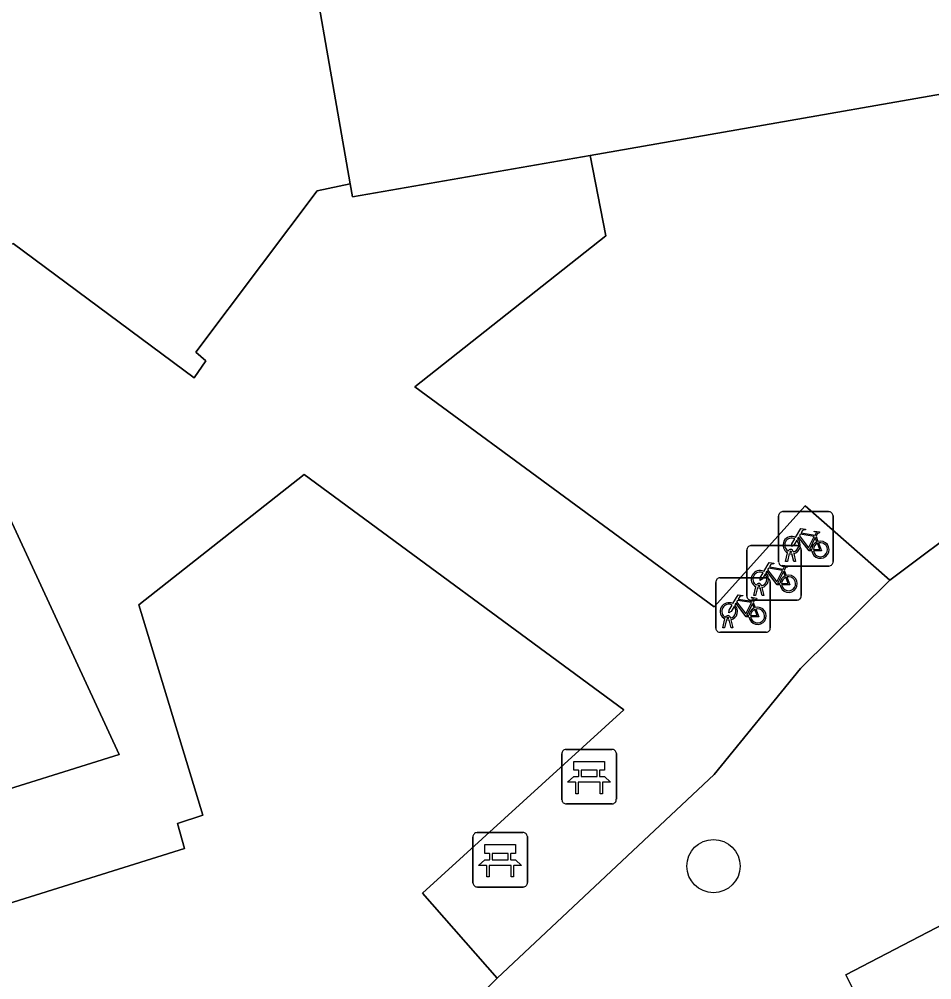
# Model space of a CAD drawing. Extents: x 162879 to 165540, y 384011 to 385181.
# Drawn here: x 164066.28 to 164083.04, y 384483.17 to 384500.81 of the extents above; entities that cross this region are included whole.
import ezdxf

# ---------------------------------------------------------------- set-up
doc = ezdxf.new("R2010")
doc.units = 0
for name, color, linetype in [('IMGEO_Bank', 7, 'Continuous'), ('IMGEO_Boom', 7, 'Continuous'), ('IMGEO_Erf', 7, 'Continuous'), ('IMGEO_Fietsenrek', 7, 'Continuous'), ('IMGEO_Pand', 7, 'Continuous'), ('IMGEO_Parkeervlak_open', 7, 'Continuous'), ('IMGEO_Rijbaan_lokaal_gesloten', 7, 'Continuous'), ('IMGEO_Rijbaan_lokaal_open', 7, 'Continuous'), ('IMGEO_Voetpad_open', 7, 'Continuous')]:
    doc.layers.add(name, color=color, linetype=linetype)

msp = doc.modelspace()

# ---------------------------------------------------------------- linework, layer by layer
at = {"layer": 'IMGEO_Bank'}
for p, q in [((164076.251, 384486.475), (164076.251, 384487.316)), ((164076.251, 384487.316), (164076.251, 384486.475)), ((164076.326, 384487.4), (164077.167, 384487.4)), ((164077.167, 384487.4), (164076.326, 384487.4)), ((164077.251, 384487.325), (164077.251, 384486.484)), ((164077.251, 384486.484), (164077.251, 384487.325)), ((164076.56, 384486.906), (164076.56, 384487.012)), ((164076.604, 384487.012), (164076.604, 384486.906)), ((164076.892, 384487.018), (164076.61, 384487.018)), ((164076.898, 384486.906), (164076.898, 384487.012)), ((164076.942, 384487.012), (164076.942, 384486.906)), ((164076.948, 384486.798), (164076.555, 384486.798)), ((164076.61, 384486.9), (164076.892, 384486.9)), ((164077.176, 384486.4), (164076.335, 384486.4)), ((164076.335, 384486.4), (164077.176, 384486.4)), ((164074.692, 384485.872), (164075.533, 384485.872)), ((164075.533, 384485.872), (164074.692, 384485.872)), ((164074.617, 384484.947), (164074.617, 384485.788)), ((164074.617, 384485.788), (164074.617, 384484.947)), ((164075.617, 384485.797), (164075.617, 384484.956)), ((164075.617, 384484.956), (164075.617, 384485.797)), ((164074.926, 384485.378), (164074.926, 384485.484)), ((164074.97, 384485.484), (164074.97, 384485.378)), ((164075.258, 384485.49), (164074.976, 384485.49)), ((164074.976, 384485.372), (164075.258, 384485.372)), ((164075.264, 384485.378), (164075.264, 384485.484)), ((164075.308, 384485.484), (164075.308, 384485.378)), ((164075.314, 384485.27), (164074.921, 384485.27)), ((164075.542, 384484.872), (164074.701, 384484.872)), ((164074.701, 384484.872), (164075.542, 384484.872))]:
    msp.add_line(p, q, dxfattribs=at)
for points in [[(164076.554, 384487.018), (164076.468, 384487.018), (164076.468, 384487.179), (164077.031, 384487.179), (164077.031, 384487.018), (164076.948, 384487.018)], [(164076.498, 384486.798), (164076.356, 384486.798), (164076.468, 384486.9), (164076.554, 384486.9)], [(164076.548, 384486.791), (164076.548, 384486.584), (164076.505, 384486.584), (164076.505, 384486.791)], [(164076.948, 384486.9), (164077.031, 384486.9), (164077.143, 384486.798), (164077.004, 384486.798)], [(164076.998, 384486.791), (164076.998, 384486.584), (164076.954, 384486.584), (164076.954, 384486.791)], [(164074.92, 384485.49), (164074.834, 384485.49), (164074.834, 384485.651), (164075.397, 384485.651), (164075.397, 384485.49), (164075.314, 384485.49)], [(164074.864, 384485.27), (164074.722, 384485.27), (164074.834, 384485.372), (164074.92, 384485.372)], [(164075.314, 384485.372), (164075.397, 384485.372), (164075.509, 384485.27), (164075.37, 384485.27)], [(164074.914, 384485.263), (164074.914, 384485.056), (164074.871, 384485.056), (164074.871, 384485.263)], [(164075.364, 384485.263), (164075.364, 384485.056), (164075.32, 384485.056), (164075.32, 384485.263)]]:
    msp.add_lwpolyline(points, dxfattribs=at)
for centre, radius, start, end in [((164076.329, 384487.322), 0.0779, 92.4484, 184.2845), ((164076.329, 384487.322), 0.0779, 92.4484, 184.2845), ((164077.173, 384487.322), 0.0779, 2.4484, 94.2845), ((164077.173, 384487.322), 0.0779, 2.4484, 94.2845), ((164076.553, 384487.011), 0.00671, 2.8957, 87.1043), ((164076.61, 384487.011), 0.00671, 92.8957, 177.1043), ((164076.892, 384487.011), 0.00671, 2.8957, 87.1043), ((164076.949, 384487.011), 0.00671, 92.8957, 177.1043), ((164076.498, 384486.791), 0.00671, 2.8957, 87.1043), ((164076.555, 384486.791), 0.00671, 92.8957, 177.1043), ((164076.553, 384486.907), 0.00671, 272.8957, 357.1043), ((164076.61, 384486.907), 0.00671, 182.8957, 267.1043), ((164076.892, 384486.907), 0.00671, 272.8957, 357.1043), ((164076.949, 384486.907), 0.00671, 182.8957, 267.1043), ((164076.947, 384486.791), 0.00671, 2.8957, 87.1043), ((164077.004, 384486.791), 0.00671, 92.8957, 177.1043), ((164076.329, 384486.478), 0.0779, 182.4484, 274.2845), ((164076.329, 384486.478), 0.0779, 182.4484, 274.2845), ((164077.173, 384486.478), 0.0779, 272.4484, 4.2845), ((164077.173, 384486.478), 0.0779, 272.4484, 4.2845), ((164074.695, 384485.794), 0.0779, 92.4484, 184.2845), ((164074.695, 384485.794), 0.0779, 92.4484, 184.2845), ((164075.539, 384485.794), 0.0779, 2.4484, 94.2845), ((164075.539, 384485.794), 0.0779, 2.4484, 94.2845), ((164074.919, 384485.483), 0.00671, 2.8957, 87.1043), ((164074.919, 384485.379), 0.00671, 272.8957, 357.1043), ((164074.976, 384485.483), 0.00671, 92.8957, 177.1043), ((164074.976, 384485.379), 0.00671, 182.8957, 267.1043), ((164075.258, 384485.483), 0.00671, 2.8957, 87.1043), ((164075.258, 384485.379), 0.00671, 272.8957, 357.1043), ((164075.315, 384485.483), 0.00671, 92.8957, 177.1043), ((164075.315, 384485.379), 0.00671, 182.8957, 267.1043), ((164074.864, 384485.263), 0.00671, 2.8957, 87.1043), ((164074.921, 384485.263), 0.00671, 92.8957, 177.1043), ((164075.313, 384485.263), 0.00671, 2.8957, 87.1043), ((164075.37, 384485.263), 0.00671, 92.8957, 177.1043), ((164074.695, 384484.95), 0.0779, 182.4484, 274.2845), ((164074.695, 384484.95), 0.0779, 182.4484, 274.2845), ((164075.539, 384484.95), 0.0779, 272.4484, 4.2845), ((164075.539, 384484.95), 0.0779, 272.4484, 4.2845)]:
    msp.add_arc(centre, radius, start, end, dxfattribs=at)
at = {"layer": 'IMGEO_Boom'}
msp.add_circle((164079.035, 384485.256), 0.489, dxfattribs=at)
at = {"layer": 'IMGEO_Erf'}
for points in [[(164099.846, 384499.31), (164099.728, 384500), (164096.988, 384516.038), (164096.451, 384515.965), (164098.837, 384502.169), (164086.427, 384500), (164076.77, 384498.312), (164077.06, 384496.833), (164073.548, 384494.062), (164079.048, 384490.02), (164080.722, 384491.873), (164082.275, 384490.508), (164083.808, 384491.663)], [(164075.059, 384483.197), (164073.692, 384484.761), (164077.391, 384488.124), (164071.515, 384492.449), (164068.483, 384490.058), (164069.655, 384486.192), (164069.193, 384486.039), (164069.32, 384485.578), (164065.977, 384484.533), (164065.378, 384486.451), (164059.412, 384484.592), (164050.462, 384484.232), (164041.668, 384486.233), (164033.747, 384490.379), (164023.311, 384500), (164022.729, 384500.537), (164017.458, 384503.291)]]:
    msp.add_lwpolyline(points, dxfattribs=at)
msp.add_arc((164059.603, 384498.714), 21.902, 294.8915, 314.8877, dxfattribs=at)
at = {"layer": 'IMGEO_Fietsenrek'}
for p, q in [((164080.231, 384490.843), (164080.231, 384491.684)), ((164080.231, 384491.684), (164080.231, 384490.843)), ((164080.306, 384491.768), (164081.147, 384491.768)), ((164081.147, 384491.768), (164080.306, 384491.768)), ((164081.231, 384491.693), (164081.231, 384490.852)), ((164081.231, 384490.852), (164081.231, 384491.693)), ((164080.918, 384491.317), (164080.954, 384491.222)), ((164079.648, 384490.218), (164079.648, 384491.059)), ((164079.648, 384491.059), (164079.648, 384490.218)), ((164079.723, 384491.143), (164080.564, 384491.143)), ((164080.564, 384491.143), (164079.723, 384491.143)), ((164080.358, 384490.852), (164080.397, 384491.012)), ((164080.427, 384491), (164080.392, 384490.852)), ((164080.469, 384491.024), (164080.468, 384491.028)), ((164080.51, 384490.852), (164080.476, 384490.994)), ((164080.5, 384491.035), (164080.501, 384491.028)), ((164080.508, 384490.998), (164080.543, 384490.852)), ((164080.648, 384491.068), (164080.648, 384490.227)), ((164080.648, 384490.227), (164080.648, 384491.068)), ((164080.392, 384490.852), (164080.358, 384490.852)), ((164080.543, 384490.852), (164080.51, 384490.852)), ((164081.156, 384490.768), (164080.315, 384490.768)), ((164080.315, 384490.768), (164081.156, 384490.768)), ((164080.335, 384490.692), (164080.371, 384490.597)), ((164079.078, 384489.627), (164079.078, 384490.468)), ((164079.078, 384490.468), (164079.078, 384489.627)), ((164079.153, 384490.552), (164079.994, 384490.552)), ((164079.994, 384490.552), (164079.153, 384490.552)), ((164080.078, 384490.477), (164080.078, 384489.636)), ((164080.078, 384489.636), (164080.078, 384490.477)), ((164079.775, 384490.227), (164079.814, 384490.387)), ((164079.844, 384490.375), (164079.809, 384490.227)), ((164079.886, 384490.399), (164079.885, 384490.403)), ((164079.927, 384490.227), (164079.893, 384490.369)), ((164079.917, 384490.41), (164079.918, 384490.403)), ((164079.925, 384490.373), (164079.96, 384490.227)), ((164080.573, 384490.143), (164079.732, 384490.143)), ((164079.732, 384490.143), (164080.573, 384490.143)), ((164079.765, 384490.101), (164079.801, 384490.006)), ((164079.809, 384490.227), (164079.775, 384490.227)), ((164079.96, 384490.227), (164079.927, 384490.227)), ((164079.205, 384489.636), (164079.244, 384489.796)), ((164079.274, 384489.784), (164079.239, 384489.636)), ((164079.316, 384489.808), (164079.315, 384489.812)), ((164079.357, 384489.636), (164079.323, 384489.778)), ((164079.347, 384489.819), (164079.348, 384489.812)), ((164079.355, 384489.782), (164079.39, 384489.636)), ((164079.239, 384489.636), (164079.205, 384489.636)), ((164079.39, 384489.636), (164079.357, 384489.636)), ((164080.003, 384489.552), (164079.162, 384489.552)), ((164079.162, 384489.552), (164080.003, 384489.552))]:
    msp.add_line(p, q, dxfattribs=at)
for points in [[(164080.544, 384491.294), (164080.639, 384491.458), (164080.725, 384491.444), (164080.727, 384491.435), (164080.671, 384491.424), (164080.644, 384491.379), (164080.9, 384491.338)], [(164080.887, 384491.313), (164080.63, 384491.354), (164080.613, 384491.325), (164080.78, 384491.105), (164080.887, 384491.313)], [(164080.9, 384491.338), (164080.925, 384491.387), (164080.919, 384491.391), (164080.896, 384491.395), (164080.884, 384491.402), (164080.883, 384491.405), (164080.885, 384491.41), (164080.98, 384491.395), (164080.982, 384491.385), (164080.972, 384491.372), (164080.96, 384491.366), (164080.946, 384491.372), (164080.918, 384491.317)], [(164080.565, 384491.242), (164080.513, 384491.152), (164080.473, 384491.127), (164080.474, 384491.174), (164080.529, 384491.268)], [(164080.84, 384491.05), (164080.79, 384491.05), (164080.599, 384491.301), (164080.58, 384491.269)], [(164080.935, 384491.215), (164080.905, 384491.292), (164080.796, 384491.074), (164080.839, 384491.074)], [(164080.869, 384491.074), (164080.989, 384491.073), (164080.945, 384491.187)], [(164080.965, 384491.194), (164081.02, 384491.049), (164080.87, 384491.049)], [(164079.961, 384490.669), (164080.056, 384490.833), (164080.142, 384490.819), (164080.144, 384490.81), (164080.088, 384490.799), (164080.061, 384490.754), (164080.317, 384490.713)], [(164079.982, 384490.617), (164079.93, 384490.527), (164079.89, 384490.502), (164079.891, 384490.549), (164079.946, 384490.643)], [(164080.257, 384490.425), (164080.207, 384490.425), (164080.016, 384490.676), (164079.997, 384490.644)], [(164080.304, 384490.688), (164080.047, 384490.729), (164080.03, 384490.7), (164080.197, 384490.48), (164080.304, 384490.688)], [(164080.352, 384490.59), (164080.322, 384490.667), (164080.213, 384490.449), (164080.256, 384490.449)], [(164080.317, 384490.713), (164080.342, 384490.762), (164080.336, 384490.766), (164080.313, 384490.77), (164080.301, 384490.777), (164080.3, 384490.78), (164080.302, 384490.785), (164080.397, 384490.77), (164080.399, 384490.76), (164080.389, 384490.747), (164080.377, 384490.741), (164080.363, 384490.747), (164080.335, 384490.692)], [(164080.286, 384490.449), (164080.406, 384490.448), (164080.362, 384490.562)], [(164080.382, 384490.569), (164080.437, 384490.424), (164080.287, 384490.424)], [(164079.391, 384490.078), (164079.486, 384490.242), (164079.572, 384490.228), (164079.574, 384490.219), (164079.518, 384490.208), (164079.491, 384490.163), (164079.747, 384490.122)], [(164079.734, 384490.097), (164079.477, 384490.138), (164079.46, 384490.109), (164079.627, 384489.889), (164079.734, 384490.097)], [(164079.747, 384490.122), (164079.772, 384490.171), (164079.766, 384490.175), (164079.743, 384490.179), (164079.731, 384490.186), (164079.73, 384490.189), (164079.732, 384490.194), (164079.827, 384490.179), (164079.829, 384490.169), (164079.819, 384490.156), (164079.807, 384490.15), (164079.793, 384490.156), (164079.765, 384490.101)], [(164079.412, 384490.026), (164079.36, 384489.936), (164079.32, 384489.911), (164079.321, 384489.958), (164079.376, 384490.052)], [(164079.687, 384489.834), (164079.637, 384489.834), (164079.446, 384490.085), (164079.427, 384490.053)], [(164079.782, 384489.999), (164079.752, 384490.076), (164079.643, 384489.858), (164079.686, 384489.858)], [(164079.716, 384489.858), (164079.836, 384489.857), (164079.792, 384489.971)], [(164079.812, 384489.978), (164079.867, 384489.833), (164079.717, 384489.833)]]:
    msp.add_lwpolyline(points, dxfattribs=at)
for centre, radius, start, end in [((164080.309, 384491.69), 0.0779, 92.4484, 184.2845), ((164080.309, 384491.69), 0.0779, 92.4484, 184.2845), ((164081.153, 384491.69), 0.0779, 2.4484, 94.2845), ((164081.153, 384491.69), 0.0779, 2.4484, 94.2845), ((164080.471, 384491.153), 0.159, 62.6766, 242.1369), ((164080.471, 384491.153), 0.129, 63.3192, 238.903), ((164080.471, 384491.153), 0.129, 283.6043, 43.4302), ((164080.471, 384491.153), 0.159, 283.5766, 46.6042), ((164080.998, 384491.069), 0.159, 113.3408, 178.3217), ((164080.998, 384491.069), 0.159, 187.0065, 105.7708), ((164080.998, 384491.069), 0.129, 113.923, 177.9556), ((164080.998, 384491.069), 0.129, 188.6715, 104.5883), ((164079.726, 384491.065), 0.0779, 92.4484, 184.2845), ((164079.726, 384491.065), 0.0779, 92.4484, 184.2845), ((164080.451, 384491.024), 0.0499, 12.8025, 158.6934), ((164080.471, 384491.153), 0.159, 253.9967, 271.7867), ((164080.451, 384491.024), 0.0174, 12.8025, 163.4502), ((164080.471, 384491.153), 0.129, 253.415, 269.0204), ((164080.57, 384491.065), 0.0779, 2.4484, 94.2845), ((164080.57, 384491.065), 0.0779, 2.4484, 94.2845), ((164080.309, 384490.846), 0.0779, 182.4484, 274.2845), ((164080.309, 384490.846), 0.0779, 182.4484, 274.2845), ((164081.153, 384490.846), 0.0779, 272.4484, 4.2845), ((164081.153, 384490.846), 0.0779, 272.4484, 4.2845), ((164079.888, 384490.528), 0.159, 62.6766, 242.1369), ((164079.888, 384490.528), 0.129, 63.3192, 238.903), ((164079.888, 384490.528), 0.159, 283.5766, 46.6042), ((164079.156, 384490.474), 0.0779, 92.4484, 184.2845), ((164079.156, 384490.474), 0.0779, 92.4484, 184.2845), ((164079.868, 384490.399), 0.0499, 12.8025, 158.6934), ((164079.888, 384490.528), 0.129, 283.6043, 43.4302), ((164080, 384490.474), 0.0779, 2.4484, 94.2845), ((164080, 384490.474), 0.0779, 2.4484, 94.2845), ((164080.415, 384490.444), 0.159, 113.3408, 178.3217), ((164080.415, 384490.444), 0.159, 187.0065, 105.7708), ((164080.415, 384490.444), 0.129, 113.923, 177.9556), ((164080.415, 384490.444), 0.129, 188.6715, 104.5883), ((164079.888, 384490.528), 0.159, 253.9967, 271.7867), ((164079.868, 384490.399), 0.0174, 12.8025, 163.4502), ((164079.888, 384490.528), 0.129, 253.415, 269.0204), ((164079.318, 384489.937), 0.159, 62.6766, 242.1369), ((164079.726, 384490.221), 0.0779, 182.4484, 274.2845), ((164079.726, 384490.221), 0.0779, 182.4484, 274.2845), ((164080.57, 384490.221), 0.0779, 272.4484, 4.2845), ((164080.57, 384490.221), 0.0779, 272.4484, 4.2845), ((164079.318, 384489.937), 0.129, 63.3192, 238.903), ((164079.318, 384489.937), 0.129, 283.6043, 43.4302), ((164079.318, 384489.937), 0.159, 283.5766, 46.6042), ((164079.845, 384489.853), 0.159, 113.3408, 178.3217), ((164079.845, 384489.853), 0.159, 187.0065, 105.7708), ((164079.845, 384489.853), 0.129, 113.923, 177.9556), ((164079.845, 384489.853), 0.129, 188.6715, 104.5883), ((164079.298, 384489.808), 0.0499, 12.8025, 158.6934), ((164079.318, 384489.937), 0.159, 253.9967, 271.7867), ((164079.298, 384489.808), 0.0174, 12.8025, 163.4502), ((164079.318, 384489.937), 0.129, 253.415, 269.0204), ((164079.156, 384489.63), 0.0779, 182.4484, 274.2845), ((164079.156, 384489.63), 0.0779, 182.4484, 274.2845), ((164080, 384489.63), 0.0779, 272.4484, 4.2845), ((164080, 384489.63), 0.0779, 272.4484, 4.2845)]:
    msp.add_arc(centre, radius, start, end, dxfattribs=at)
at = {"layer": 'IMGEO_Pand'}
for points in [[(164016.214, 384517.208), (164012.723, 384517.977), (164012.654, 384517.699), (164011.47, 384504.631), (164017.458, 384503.291), (164022.729, 384500.537), (164023.311, 384500), (164033.747, 384490.379), (164041.668, 384486.233), (164050.462, 384484.232), (164059.412, 384484.592), (164065.378, 384486.451), (164068.122, 384487.306), (164064.213, 384495.741), (164063.298, 384497.716), (164060.418, 384496.852), (164057.285, 384495.913), (164051.417, 384495.675), (164045.661, 384497.005), (164040.316, 384499.798), (164040.097, 384500), (164029.381, 384509.883), (164021.411, 384514.078), (164015.767, 384515.348)], [(164076.77, 384498.312), (164086.427, 384500), (164098.837, 384502.169), (164096.451, 384515.965), (164093.509, 384515.415), (164093.89, 384513.546), (164077.184, 384510.646), (164070.33, 384509.456), (164070.393, 384509.093), (164071.977, 384500), (164072.362, 384497.789), (164072.404, 384497.549)]]:
    msp.add_lwpolyline(points, close=True, dxfattribs=at)
at = {"layer": 'IMGEO_Parkeervlak_open'}
msp.add_lwpolyline([(164081.464, 384483.256), (164082.134, 384481.921), (164086.662, 384484.271), (164085.971, 384485.602)], close=True, dxfattribs=at)
at = {"layer": 'IMGEO_Rijbaan_lokaal_gesloten'}
for centre, radius, start, end in [((164147.723, 384382.935), 115.303, 101.15181, 124.45379), ((164147.171, 384384.062), 113.554, 100.98769, 124.55292)]:
    msp.add_arc(centre, radius, start, end, dxfattribs=at)
at = {"layer": 'IMGEO_Rijbaan_lokaal_open'}
for centre, radius, start, end in [((164147.723, 384382.935), 115.303, 101.15181, 124.45379), ((164147.171, 384384.062), 113.554, 100.98769, 124.55292)]:
    msp.add_arc(centre, radius, start, end, dxfattribs=at)
at = {"layer": 'IMGEO_Voetpad_open'}
for points in [[(164065.435, 384496.334), (164066.172, 384496.692), (164069.494, 384494.228), (164069.712, 384494.538), (164069.526, 384494.698), (164070.733, 384496.303), (164071.753, 384497.659), (164072.362, 384497.789), (164071.977, 384500), (164070.393, 384509.093), (164047.526, 384505.135), (164047.159, 384503.484), (164049.092, 384503.024), (164048.631, 384501.091), (164046.698, 384501.551), (164046.398, 384500), (164046.174, 384498.841), (164051.801, 384497.575), (164057.258, 384497.846), (164059.872, 384498.655), (164060.418, 384496.852), (164063.298, 384497.716), (164064.213, 384495.741)], [(164086.662, 384484.271), (164082.134, 384481.921), (164081.464, 384483.256), (164085.971, 384485.602)]]:
    msp.add_lwpolyline(points, close=True, dxfattribs=at)
for points in [[(164065.977, 384484.533), (164069.32, 384485.578), (164069.193, 384486.039), (164069.655, 384486.192), (164068.483, 384490.058), (164071.515, 384492.449), (164077.391, 384488.124), (164073.692, 384484.761), (164075.059, 384483.197), (164079.047, 384486.941), (164080.633, 384488.889), (164082.275, 384490.508), (164080.722, 384491.873), (164079.048, 384490.02), (164073.548, 384494.062), (164077.06, 384496.833), (164076.77, 384498.312), (164072.404, 384497.549), (164072.362, 384497.789), (164071.753, 384497.659), (164070.733, 384496.303), (164069.526, 384494.698), (164069.712, 384494.538), (164069.494, 384494.228), (164066.172, 384496.692)], [(164064.213, 384495.741), (164068.122, 384487.306), (164065.378, 384486.451)], [(164083.808, 384491.663), (164082.275, 384490.508), (164080.633, 384488.889), (164079.047, 384486.941), (164075.059, 384483.197)]]:
    msp.add_lwpolyline(points, dxfattribs=at)
msp.add_arc((164059.603, 384498.714), 21.902, 294.8915, 314.8877, dxfattribs=at)

doc.saveas('drawing.dxf')
